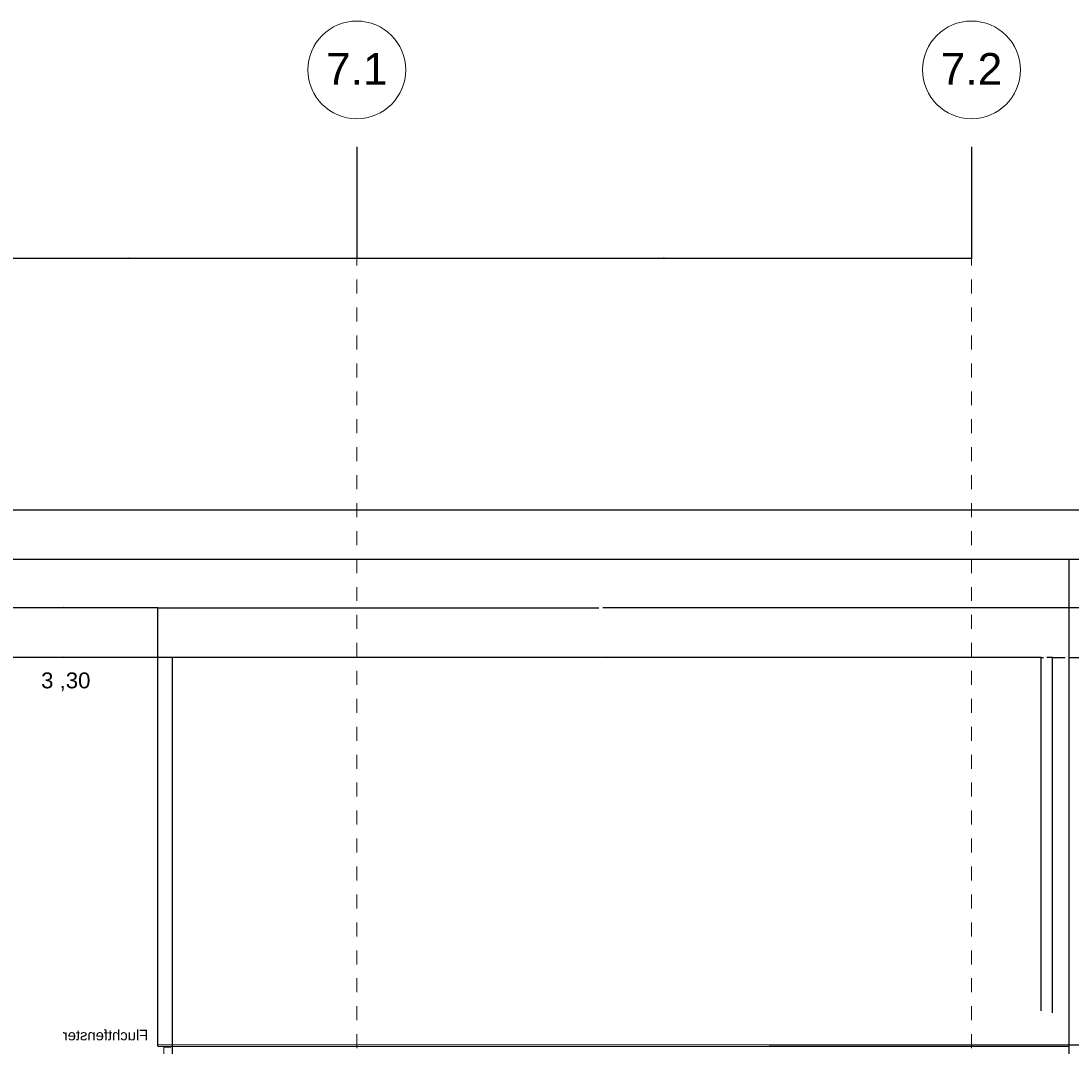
# Model space of a CAD drawing. Header units: metres. Extents: x -13 to 93, y -119 to 25.
# Tile 703 of 705: x 34 to 42, y 0 to 8. Entities that reach past the tile are written whole.
import ezdxf

# ---------------------------------------------------------------- set-up
doc = ezdxf.new("R2010")
doc.units = ezdxf.units.M
doc.header["$LTSCALE"] = 0.00508
doc.header["$PDMODE"] = 1
doc.header["$PDSIZE"] = -2
doc.linetypes.add('STYLE_06', pattern=[1.0537, 0.590515, -0.19684, 0.069505, -0.19684])
doc.linetypes.add('STYLE_11', pattern=[0.393677, 0.196838, -0.196838])
doc.layers.get('0').update_dxf_attribs({"lineweight": 18})
for name, color, linetype, lineweight in [('3-0-0 DämmgSchraff', 7, 'Continuous', 18), ('3-0-0 Dämmung', 7, 'Continuous', 18), ('3-3-0 AW Fassade', 7, 'Continuous', 18), ('3-3-4 AFenster', 7, 'Continuous', 25), ('3-4-5 IWBekleidungen', 7, 'Continuous', 25), ('Ans-Kante', 7, 'Continuous', 18), ('Bemaßung', 7, 'Continuous', 18), ('Bemaßung-Achsen', 7, 'Continuous', 18), ('Bemaßung-Höhenkoten', 7, 'Continuous', 18), ('Plan-Achse', 1, 'STYLE_06', 18), ('Plan-Achsen-Text', 1, 'Continuous', 18), ('Plan-Text-Hinweis', 7, 'Continuous', 13)]:
    doc.layers.add(name, color=color, linetype=linetype, lineweight=lineweight)
doc.layers.get('0').freeze()
doc.styles.add('Arial', font='ARIAL.TTF')
doc.dimstyles.new('MTZ_200', dxfattribs={"dimtxt": 0.075762, "dimasz": 0.000706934, "dimexe": 0.001, "dimexo": 0.003, "dimgap": 0.0001, "dimtad": 1, "dimdec": 4, "dimzin": 11, "dimtxsty": 'Arial', "dimblk": 'VW_SLASH', "dimcen": 0, "dimdle": 0.001, "dimazin": 0, "dimtfac": 1, "dimtdec": 4, "dimtix": 1, "dimtmove": 0, "dimatfit": 0, "dimldrblk": 'VW_FILLEDARROW', "dimfxl": 0, "dimfrac": 2, "dimtolj": 1, "dimtzin": 11, "dimarcsym": 0})
pattern_1 = [(45, (0, 0), (0.015875, -0.015875), [])]
pattern_2 = [(-45, (0, 0), (0.015875, 0.015875), [])]

# ---------------------------------------------------------------- blocks, each defined once
blk = doc.blocks.new('*D498')
at = {"layer": 'Bemaßung', "color": 0, "lineweight": 20}
for p, q in [((-1.5123, 0.084), (-1.5477, 0.0486)), ((0.0123, 0.0486), (0.0477, 0.084))]:
    blk.add_line(p, q, dxfattribs=at)
at = {"layer": 'Bemaßung', "color": 0, "lineweight": -2}
for p, q in [((-1.53, -0.0837), (-1.53, 0.1163)), ((0.03, -0.0837), (0.03, 0.1163)), ((-1.58, 0.0663), (-1.53, 0.0663)), ((-1.53, 0.0663), (0.03, 0.0663)), ((0.03, 0.0663), (0.08, 0.0663))]:
    blk.add_line(p, q, dxfattribs=at)
at = {"layer": 'Defpoints', "color": 0, "lineweight": 0}
for p in [(-1.53, 0.0663), (-1.53, 0), (0.03, 0)]:
    blk.add_point(p, dxfattribs=at)
at = {"color": 0, "lineweight": -2}
blk.add_wipeout([(-0.8355, 0.0715), (-0.6641, 0.0715), (-0.6641, 0.1727), (-0.8355, 0.1727)], dxfattribs=at).dxf.layer = 'Bemaßung'
at = {"layer": 'Bemaßung', "color": 0, "insert": (-0.8355, 0.1556), "char_height": 0.06314, "attachment_point": 1, "line_spacing_factor": 0.967741, "style": 'Arial'}
blk.add_mtext('1,56', dxfattribs=at)
blk = doc.blocks.new('VW_FILLEDARROW')
at = {"color": 0, "lineweight": -2}
blk.add_solid([(0, 0), (0, 0), (0, 0)], dxfattribs=at)
blk = doc.blocks.new('VW_SLASH')
at = {"color": 0, "linetype": 'ByBlock', "lineweight": -2}
blk.add_line((0, 0), (-1, 0), dxfattribs=at)
at = {"color": 0, "linetype": 'ByBlock', "lineweight": 20}
blk.add_line((0, 0), (0, 0), dxfattribs=at)
blk = doc.blocks.new('*D587')
at = {"layer": 'Bemaßung', "color": 0, "lineweight": -2}
for p, q in [((33.77, 0.003), (33.77, 3.096)), ((35.3293, 3.095), (33.7707, 3.095)), ((35.33, 0.003), (35.33, 3.096))]:
    blk.add_line(p, q, dxfattribs=at)
at = {"layer": 'Defpoints', "color": 0, "lineweight": 0}
for p in [(33.77, 3.095), (33.77, 0), (35.33, 0)]:
    blk.add_point(p, dxfattribs=at)
at = {"layer": 'Bemaßung', "color": 0, "lineweight": -2, "xscale": 0.00070693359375, "yscale": 0.00070693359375, "zscale": 0.00070693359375, "rotation": 180}
blk.add_blockref('VW_SLASH', (33.77, 3.095), dxfattribs=at)
at = {"layer": 'Bemaßung', "color": 0, "lineweight": -2, "xscale": 0.00070693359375, "yscale": 0.00070693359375, "zscale": 0.00070693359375}
blk.add_blockref('VW_SLASH', (35.33, 3.095), dxfattribs=at)
at = {"layer": 'Bemaßung', "color": 0, "insert": (34.55, 3.1062), "char_height": 0.00227, "attachment_point": 5, "style": 'Arial'}
blk.add_mtext('\\A1;78m', dxfattribs=at)
blk = doc.blocks.new('*D588')
at = {"layer": 'Bemaßung', "color": 0, "lineweight": -2}
for p, q in [((35.33, 0.003), (35.33, 3.096)), ((41.5493, 3.095), (35.3307, 3.095)), ((41.55, 0.608), (41.55, 3.096))]:
    blk.add_line(p, q, dxfattribs=at)
at = {"layer": 'Defpoints', "color": 0, "lineweight": 0}
for p in [(35.33, 3.095), (41.55, 0.605), (35.33, 0)]:
    blk.add_point(p, dxfattribs=at)
at = {"layer": 'Bemaßung', "color": 0, "lineweight": -2, "xscale": 0.00070693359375, "yscale": 0.00070693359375, "zscale": 0.00070693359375, "rotation": 180}
blk.add_blockref('VW_SLASH', (35.33, 3.095), dxfattribs=at)
at = {"layer": 'Bemaßung', "color": 0, "lineweight": -2, "xscale": 0.00070693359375, "yscale": 0.00070693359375, "zscale": 0.00070693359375}
blk.add_blockref('VW_SLASH', (41.55, 3.095), dxfattribs=at)
at = {"layer": 'Bemaßung', "color": 0, "insert": (38.44, 3.1062), "char_height": 0.00227, "attachment_point": 5, "style": 'Arial'}
blk.add_mtext('\\A1;311m', dxfattribs=at)
blk = doc.blocks.new('*D589')
at = {"layer": 'Bemaßung', "color": 0, "lineweight": -2}
for p, q in [((41.63, 0.554), (41.63, 3.096)), ((41.6307, 3.095), (41.72, 3.095)), ((41.7493, 3.095), (41.744, 3.095)), ((41.75, 0.574), (41.75, 3.096))]:
    blk.add_line(p, q, dxfattribs=at)
at = {"layer": 'Defpoints', "color": 0, "lineweight": 0}
for p in [(41.63, 3.095), (41.63, 0.551), (41.75, 0.571)]:
    blk.add_point(p, dxfattribs=at)
at = {"layer": 'Bemaßung', "color": 0, "lineweight": -2, "xscale": 0.00070693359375, "yscale": 0.00070693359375, "zscale": 0.00070693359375, "rotation": 180}
blk.add_blockref('VW_SLASH', (41.63, 3.095), dxfattribs=at)
at = {"layer": 'Bemaßung', "color": 0, "lineweight": -2, "xscale": 0.00070693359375, "yscale": 0.00070693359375, "zscale": 0.00070693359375}
blk.add_blockref('VW_SLASH', (41.75, 3.095), dxfattribs=at)
at = {"layer": 'Bemaßung', "color": 0, "insert": (41.732, 3.105), "char_height": 0.00227, "attachment_point": 5, "style": 'Arial'}
blk.add_mtext('\\A1;6m', dxfattribs=at)
blk = doc.blocks.new('*D590')
at = {"layer": 'Bemaßung', "color": 0, "lineweight": -2}
for p, q in [((41.75, 0.588), (41.75, 3.096)), ((41.7507, 3.095), (42.1507, 3.095)), ((42.5793, 3.095), (42.1793, 3.095)), ((42.58, 0.188), (42.58, 3.096))]:
    blk.add_line(p, q, dxfattribs=at)
at = {"layer": 'Defpoints', "color": 0, "lineweight": 0}
for p in [(41.75, 3.095), (41.75, 0.585), (42.58, 0.185)]:
    blk.add_point(p, dxfattribs=at)
at = {"layer": 'Bemaßung', "color": 0, "lineweight": -2, "xscale": 0.00070693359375, "yscale": 0.00070693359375, "zscale": 0.00070693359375, "rotation": 180}
blk.add_blockref('VW_SLASH', (41.75, 3.095), dxfattribs=at)
at = {"layer": 'Bemaßung', "color": 0, "lineweight": -2, "xscale": 0.00070693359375, "yscale": 0.00070693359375, "zscale": 0.00070693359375}
blk.add_blockref('VW_SLASH', (42.58, 3.095), dxfattribs=at)
at = {"layer": 'Bemaßung', "color": 0, "insert": (42.165, 3.105), "char_height": 0.00227, "attachment_point": 5, "style": 'Arial'}
blk.add_mtext('\\A1;41,5m', dxfattribs=at)
blk = doc.blocks.new('*D595')
at = {"layer": 'Bemaßung', "color": 0, "lineweight": -2}
for p, q in [((33.874, 0.328), (33.874, 3.451)), ((35.2253, 3.45), (33.8747, 3.45)), ((35.226, 0.316), (35.226, 3.451))]:
    blk.add_line(p, q, dxfattribs=at)
at = {"layer": 'Defpoints', "color": 0, "lineweight": 0}
for p in [(33.874, 3.45), (33.874, 0.325), (35.226, 0.313)]:
    blk.add_point(p, dxfattribs=at)
at = {"layer": 'Bemaßung', "color": 0, "lineweight": -2, "xscale": 0.00070693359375, "yscale": 0.00070693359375, "zscale": 0.00070693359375, "rotation": 180}
blk.add_blockref('VW_SLASH', (33.874, 3.45), dxfattribs=at)
at = {"layer": 'Bemaßung', "color": 0, "lineweight": -2, "xscale": 0.00070693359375, "yscale": 0.00070693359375, "zscale": 0.00070693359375}
blk.add_blockref('VW_SLASH', (35.226, 3.45), dxfattribs=at)
at = {"layer": 'Bemaßung', "color": 0, "insert": (34.55, 3.4614), "char_height": 0.00227, "attachment_point": 5, "style": 'Arial'}
blk.add_mtext('\\A1;67,6m', dxfattribs=at)
blk = doc.blocks.new('*D596')
at = {"layer": 'Bemaßung', "color": 0, "lineweight": -2}
for p, q in [((35.226, 0.328), (35.226, 3.451)), ((35.2267, 3.45), (38.3818, 3.45)), ((41.7493, 3.45), (38.4121, 3.45)), ((41.75, 0.003), (41.75, 3.451))]:
    blk.add_line(p, q, dxfattribs=at)
at = {"layer": 'Defpoints', "color": 0, "lineweight": 0}
for p in [(35.226, 3.45), (35.226, 0.325), (41.75, 0)]:
    blk.add_point(p, dxfattribs=at)
at = {"layer": 'Bemaßung', "color": 0, "lineweight": -2, "xscale": 0.00070693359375, "yscale": 0.00070693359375, "zscale": 0.00070693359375, "rotation": 180}
blk.add_blockref('VW_SLASH', (35.226, 3.45), dxfattribs=at)
at = {"layer": 'Bemaßung', "color": 0, "lineweight": -2, "xscale": 0.00070693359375, "yscale": 0.00070693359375, "zscale": 0.00070693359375}
blk.add_blockref('VW_SLASH', (41.75, 3.45), dxfattribs=at)
at = {"layer": 'Bemaßung', "color": 0, "insert": (38.397, 3.46), "char_height": 0.00227, "attachment_point": 5, "style": 'Arial'}
blk.add_mtext('\\A1;326,2m', dxfattribs=at)
blk = doc.blocks.new('*D597')
at = {"layer": 'Bemaßung', "color": 0, "lineweight": -2}
for p, q in [((41.75, 0.013), (41.75, 3.451)), ((42.5793, 3.45), (41.7507, 3.45)), ((42.58, 0.188), (42.58, 3.451))]:
    blk.add_line(p, q, dxfattribs=at)
at = {"layer": 'Defpoints', "color": 0, "lineweight": 0}
for p in [(41.75, 3.45), (42.58, 0.185), (41.75, 0.01)]:
    blk.add_point(p, dxfattribs=at)
at = {"layer": 'Bemaßung', "color": 0, "lineweight": -2, "xscale": 0.00070693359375, "yscale": 0.00070693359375, "zscale": 0.00070693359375, "rotation": 180}
blk.add_blockref('VW_SLASH', (41.75, 3.45), dxfattribs=at)
at = {"layer": 'Bemaßung', "color": 0, "lineweight": -2, "xscale": 0.00070693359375, "yscale": 0.00070693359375, "zscale": 0.00070693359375}
blk.add_blockref('VW_SLASH', (42.58, 3.45), dxfattribs=at)
at = {"layer": 'Bemaßung', "color": 0, "insert": (42.165, 3.4614), "char_height": 0.00227, "attachment_point": 5, "style": 'Arial'}
blk.add_mtext('\\A1;41,5m', dxfattribs=at)
blk = doc.blocks.new('*D598')
at = {"layer": 'Bemaßung', "color": 0, "lineweight": -2}
for p, q in [((41.75, -0.637), (41.75, 3.801)), ((41.7507, 3.8), (42.5793, 3.8)), ((42.58, 0.188), (42.58, 3.801))]:
    blk.add_line(p, q, dxfattribs=at)
at = {"layer": 'Defpoints', "color": 0, "lineweight": 0}
for p in [(42.58, 3.8), (42.58, 0.185), (41.75, -0.64)]:
    blk.add_point(p, dxfattribs=at)
at = {"layer": 'Bemaßung', "color": 0, "lineweight": -2, "xscale": 0.00070693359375, "yscale": 0.00070693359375, "zscale": 0.00070693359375, "rotation": 180}
blk.add_blockref('VW_SLASH', (41.75, 3.8), dxfattribs=at)
at = {"layer": 'Bemaßung', "color": 0, "lineweight": -2, "xscale": 0.00070693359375, "yscale": 0.00070693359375, "zscale": 0.00070693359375}
blk.add_blockref('VW_SLASH', (42.58, 3.8), dxfattribs=at)
at = {"layer": 'Bemaßung', "color": 0, "insert": (42.165, 3.8114), "char_height": 0.00227, "attachment_point": 5, "style": 'Arial'}
blk.add_mtext('\\A1;41,5m', dxfattribs=at)
blk = doc.blocks.new('*D599')
at = {"layer": 'Bemaßung', "color": 0, "lineweight": -2}
for p, q in [((27.35, -0.647), (27.35, 3.801)), ((27.3507, 3.8), (41.7493, 3.8)), ((41.75, -0.812), (41.75, 3.801))]:
    blk.add_line(p, q, dxfattribs=at)
at = {"layer": 'Defpoints', "color": 0, "lineweight": 0}
for p in [(41.75, 3.8), (27.35, -0.65), (41.75, -0.815)]:
    blk.add_point(p, dxfattribs=at)
at = {"layer": 'Bemaßung', "color": 0, "lineweight": -2, "xscale": 0.00070693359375, "yscale": 0.00070693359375, "zscale": 0.00070693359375, "rotation": 180}
blk.add_blockref('VW_SLASH', (27.35, 3.8), dxfattribs=at)
at = {"layer": 'Bemaßung', "color": 0, "lineweight": -2, "xscale": 0.00070693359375, "yscale": 0.00070693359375, "zscale": 0.00070693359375}
blk.add_blockref('VW_SLASH', (41.75, 3.8), dxfattribs=at)
at = {"layer": 'Bemaßung', "color": 0, "insert": (34.55, 3.8112), "char_height": 0.00227, "attachment_point": 5, "style": 'Arial'}
blk.add_mtext('\\A1;720m', dxfattribs=at)
blk = doc.blocks.new('*D602')
at = {"layer": 'Bemaßung', "color": 0, "lineweight": -2}
for p, q in [((-1.53, 0.188), (-1.53, 4.151)), ((42.5793, 4.15), (-1.5293, 4.15)), ((42.58, 0.188), (42.58, 4.151))]:
    blk.add_line(p, q, dxfattribs=at)
at = {"layer": 'Defpoints', "color": 0, "lineweight": 0}
for p in [(-1.53, 4.15), (-1.53, 0.185), (42.58, 0.185)]:
    blk.add_point(p, dxfattribs=at)
at = {"layer": 'Bemaßung', "color": 0, "lineweight": -2, "xscale": 0.00070693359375, "yscale": 0.00070693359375, "zscale": 0.00070693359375, "rotation": 180}
blk.add_blockref('VW_SLASH', (-1.53, 4.15), dxfattribs=at)
at = {"layer": 'Bemaßung', "color": 0, "lineweight": -2, "xscale": 0.00070693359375, "yscale": 0.00070693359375, "zscale": 0.00070693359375}
blk.add_blockref('VW_SLASH', (42.58, 4.15), dxfattribs=at)
at = {"layer": 'Bemaßung', "color": 0, "insert": (20.525, 4.1614), "char_height": 0.002273, "attachment_point": 5, "style": 'Arial'}
blk.add_mtext('\\A1;2205,5m', dxfattribs=at)
blk = doc.blocks.new('*D603')
at = {"layer": 'Bemaßung', "color": 0, "lineweight": -2}
for p, q in [((41.55, 0.568), (41.55, 3.096)), ((41.5507, 3.095), (41.5659, 3.095)), ((41.6293, 3.095), (41.5901, 3.095)), ((41.63, 0.558), (41.63, 3.096))]:
    blk.add_line(p, q, dxfattribs=at)
at = {"layer": 'Defpoints', "color": 0, "lineweight": 0}
for p in [(41.55, 3.095), (41.55, 0.565), (41.63, 0.555)]:
    blk.add_point(p, dxfattribs=at)
at = {"layer": 'Bemaßung', "color": 0, "lineweight": -2, "xscale": 0.00070693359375, "yscale": 0.00070693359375, "zscale": 0.00070693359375, "rotation": 180}
blk.add_blockref('VW_SLASH', (41.55, 3.095), dxfattribs=at)
at = {"layer": 'Bemaßung', "color": 0, "lineweight": -2, "xscale": 0.00070693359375, "yscale": 0.00070693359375, "zscale": 0.00070693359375}
blk.add_blockref('VW_SLASH', (41.63, 3.095), dxfattribs=at)
at = {"layer": 'Bemaßung', "color": 0, "insert": (41.578, 3.105), "char_height": 0.00227, "attachment_point": 5, "style": 'Arial'}
blk.add_mtext('\\A1;4m', dxfattribs=at)
blk = doc.blocks.new('*D609')
at = {"layer": 'Bemaßung', "color": 0, "lineweight": -2}
for p, q in [((41.55, 0.568), (41.55, 3.096)), ((41.5507, 3.095), (41.5659, 3.095)), ((41.6293, 3.095), (41.5901, 3.095)), ((41.63, 0.558), (41.63, 3.096))]:
    blk.add_line(p, q, dxfattribs=at)
at = {"layer": 'Defpoints', "color": 0, "lineweight": 0}
for p in [(41.55, 3.095), (41.55, 0.565), (41.63, 0.555)]:
    blk.add_point(p, dxfattribs=at)
at = {"layer": 'Bemaßung', "color": 0, "lineweight": -2, "xscale": 0.00070693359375, "yscale": 0.00070693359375, "zscale": 0.00070693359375, "rotation": 180}
blk.add_blockref('VW_SLASH', (41.55, 3.095), dxfattribs=at)
at = {"layer": 'Bemaßung', "color": 0, "lineweight": -2, "xscale": 0.00070693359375, "yscale": 0.00070693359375, "zscale": 0.00070693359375}
blk.add_blockref('VW_SLASH', (41.63, 3.095), dxfattribs=at)
at = {"layer": 'Bemaßung', "color": 0, "insert": (41.578, 3.105), "char_height": 0.00227, "attachment_point": 5, "style": 'Arial'}
blk.add_mtext('\\A1;4m', dxfattribs=at)
blk = doc.blocks.new('*D613')
at = {"layer": 'Bemaßung', "color": 0, "lineweight": -2}
for p, q in [((41.55, 0.568), (41.55, 3.096)), ((41.5507, 3.095), (41.5659, 3.095)), ((41.6293, 3.095), (41.5901, 3.095)), ((41.63, 0.558), (41.63, 3.096))]:
    blk.add_line(p, q, dxfattribs=at)
at = {"layer": 'Defpoints', "color": 0, "lineweight": 0}
for p in [(41.55, 3.095), (41.55, 0.565), (41.63, 0.555)]:
    blk.add_point(p, dxfattribs=at)
at = {"layer": 'Bemaßung', "color": 0, "lineweight": -2, "xscale": 0.00070693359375, "yscale": 0.00070693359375, "zscale": 0.00070693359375, "rotation": 180}
blk.add_blockref('VW_SLASH', (41.55, 3.095), dxfattribs=at)
at = {"layer": 'Bemaßung', "color": 0, "lineweight": -2, "xscale": 0.00070693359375, "yscale": 0.00070693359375, "zscale": 0.00070693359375}
blk.add_blockref('VW_SLASH', (41.63, 3.095), dxfattribs=at)
at = {"layer": 'Bemaßung', "color": 0, "insert": (41.578, 3.105), "char_height": 0.00227, "attachment_point": 5, "style": 'Arial'}
blk.add_mtext('\\A1;4m', dxfattribs=at)
blk = doc.blocks.new('*D617')
at = {"layer": 'Bemaßung', "color": 0, "lineweight": -2}
for p, q in [((41.55, 0.568), (41.55, 3.096)), ((41.5507, 3.095), (41.5659, 3.095)), ((41.6293, 3.095), (41.5901, 3.095)), ((41.63, 0.558), (41.63, 3.096))]:
    blk.add_line(p, q, dxfattribs=at)
at = {"layer": 'Defpoints', "color": 0, "lineweight": 0}
for p in [(41.55, 3.095), (41.55, 0.565), (41.63, 0.555)]:
    blk.add_point(p, dxfattribs=at)
at = {"layer": 'Bemaßung', "color": 0, "lineweight": -2, "xscale": 0.00070693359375, "yscale": 0.00070693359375, "zscale": 0.00070693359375, "rotation": 180}
blk.add_blockref('VW_SLASH', (41.55, 3.095), dxfattribs=at)
at = {"layer": 'Bemaßung', "color": 0, "lineweight": -2, "xscale": 0.00070693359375, "yscale": 0.00070693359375, "zscale": 0.00070693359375}
blk.add_blockref('VW_SLASH', (41.63, 3.095), dxfattribs=at)
at = {"layer": 'Bemaßung', "color": 0, "insert": (41.578, 3.105), "char_height": 0.00227, "attachment_point": 5, "style": 'Arial'}
blk.add_mtext('\\A1;4m', dxfattribs=at)
blk = doc.blocks.new('*D685')
at = {"layer": 'Bemaßung', "color": 0, "lineweight": -2}
for p, q in [((39.603, 0.325), (45.201, 0.325)), ((45.2, 0.3243), (45.2, -0.1643)), ((39.603, -0.165), (45.201, -0.165))]:
    blk.add_line(p, q, dxfattribs=at)
at = {"layer": 'Defpoints', "color": 0, "lineweight": 0}
for p in [(39.6, 0.325), (39.6, -0.165), (45.2, -0.165)]:
    blk.add_point(p, dxfattribs=at)
at = {"layer": 'Bemaßung', "color": 0, "lineweight": -2, "xscale": 0.00070693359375, "yscale": 0.00070693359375, "zscale": 0.00070693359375}
for p, rotation in [((45.2, 0.325), 90), ((45.2, -0.165), 270)]:
    blk.add_blockref('VW_SLASH', p, dxfattribs=dict(at, rotation=rotation))
at = {"layer": 'Bemaßung', "color": 0, "insert": (45.1886, 0.08), "char_height": 0.00227, "attachment_point": 5, "rotation": 90, "style": 'Arial'}
blk.add_mtext('\\A1;24,5m', dxfattribs=at)
blk = doc.blocks.new('*D1314')
at = {"layer": 'Bemaßung-Achsen', "color": 0, "lineweight": -2}
for p, q in [((33.4, 6.747), (33.4, 5.949)), ((36.65, 6.747), (36.65, 5.949)), ((36.6493, 5.95), (33.4007, 5.95))]:
    blk.add_line(p, q, dxfattribs=at)
at = {"layer": 'Defpoints', "color": 0, "lineweight": 0}
for p in [(33.4, 6.75), (36.65, 6.75), (33.4, 5.95)]:
    blk.add_point(p, dxfattribs=at)
at = {"layer": 'Bemaßung-Achsen', "color": 0, "lineweight": -2, "xscale": 0.00070693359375, "yscale": 0.00070693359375, "zscale": 0.00070693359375, "rotation": 180}
blk.add_blockref('VW_SLASH', (33.4, 5.95), dxfattribs=at)
at = {"layer": 'Bemaßung-Achsen', "color": 0, "lineweight": -2, "xscale": 0.00070693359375, "yscale": 0.00070693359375, "zscale": 0.00070693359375}
blk.add_blockref('VW_SLASH', (36.65, 5.95), dxfattribs=at)
at = {"layer": 'Bemaßung-Achsen', "color": 0, "insert": (35.025, 5.9568), "char_height": 0.00303, "attachment_point": 5, "style": 'Arial'}
blk.add_mtext('\\A1;162,5m', dxfattribs=at)
blk = doc.blocks.new('*D1315')
at = {"layer": 'Bemaßung-Achsen', "color": 0, "lineweight": -2}
for p, q in [((36.65, 6.747), (36.65, 5.949)), ((41.05, 6.747), (41.05, 5.949)), ((41.0493, 5.95), (36.6507, 5.95))]:
    blk.add_line(p, q, dxfattribs=at)
at = {"layer": 'Defpoints', "color": 0, "lineweight": 0}
for p in [(36.65, 6.75), (41.05, 6.75), (36.65, 5.95)]:
    blk.add_point(p, dxfattribs=at)
at = {"layer": 'Bemaßung-Achsen', "color": 0, "lineweight": -2, "xscale": 0.00070693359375, "yscale": 0.00070693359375, "zscale": 0.00070693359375, "rotation": 180}
blk.add_blockref('VW_SLASH', (36.65, 5.95), dxfattribs=at)
at = {"layer": 'Bemaßung-Achsen', "color": 0, "lineweight": -2, "xscale": 0.00070693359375, "yscale": 0.00070693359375, "zscale": 0.00070693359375}
blk.add_blockref('VW_SLASH', (41.05, 5.95), dxfattribs=at)
at = {"layer": 'Bemaßung-Achsen', "color": 0, "insert": (38.85, 5.9565), "char_height": 0.00303, "attachment_point": 5, "style": 'Arial'}
blk.add_mtext('\\A1;220m', dxfattribs=at)
blk = doc.blocks.new('S_Fluchtfenster_BT')
at = {"layer": 'Ans-Kante', "color": 8}
for p, q in [((-0.074, 0.263), (-1.426, 0.263)), ((0, -0.015), (-1.5, -0.015))]:
    blk.add_line(p, q, dxfattribs=at)
at = {"layer": 'Bemaßung'}
for p, q in [((-1.52, 0.473), (-1.47, 0.473)), ((0.02, 0.473), (-0.03, 0.473))]:
    blk.add_line(p, q, dxfattribs=at)
at = {"layer": 'Plan-Text-Hinweis', "insert": (-1.35724674, 0.59691301), "char_height": 0.0757622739, "attachment_point": 1, "line_spacing_factor": 0.970546, "style": 'Arial'}
blk.add_mtext('{\\C7;\\lFluchtfenster}', dxfattribs=at)
for points in [[(-1.64, 0.35), (-1.505, 0.35), (-1.505, 0.273), (-1.64, 0.273)], [(0.005, 0.35), (0.14, 0.35), (0.14, 0.273), (0.005, 0.273)]]:
    blk.add_wipeout(points).dxf.layer = '3-0-0 DämmgSchraff'
at = {"layer": '3-0-0 DämmgSchraff', "linetype": 'Continuous', "lineweight": 5}
h = blk.add_hatch(dxfattribs=at)
h.set_pattern_fill('D_MMUNG_1_50', style=0, pattern_type=2)
h.set_pattern_definition(pattern_1)
h.paths.add_polyline_path([(-1.64, 0.35), (-1.505, 0.35), (-1.505, 0.273), (-1.64, 0.273)])
at = {"layer": '3-0-0 DämmgSchraff', "linetype": 'Continuous', "lineweight": 13}
h = blk.add_hatch(dxfattribs=at)
h.set_pattern_fill('D_MMUNG_1_50-1', style=0, pattern_type=2)
h.set_pattern_definition(pattern_2)
h.paths.add_polyline_path([(-1.64, 0.35), (-1.505, 0.35), (-1.505, 0.273), (-1.64, 0.273)])
at = {"layer": '3-0-0 DämmgSchraff', "linetype": 'Continuous', "lineweight": 5}
h = blk.add_hatch(dxfattribs=at)
h.set_pattern_fill('D_MMUNG_1_50', style=0, pattern_type=2)
h.set_pattern_definition(pattern_1)
h.paths.add_polyline_path([(0.005, 0.35), (0.14, 0.35), (0.14, 0.273), (0.005, 0.273)])
at = {"layer": '3-0-0 DämmgSchraff', "linetype": 'Continuous', "lineweight": 13}
h = blk.add_hatch(dxfattribs=at)
h.set_pattern_fill('D_MMUNG_1_50-1', style=0, pattern_type=2)
h.set_pattern_definition(pattern_2)
h.paths.add_polyline_path([(0.005, 0.35), (0.14, 0.35), (0.14, 0.273), (0.005, 0.273)])
at = {"layer": '3-0-0 DämmgSchraff'}
for points in [[(-1.64, 0.35), (-1.505, 0.35), (-1.505, 0.273), (-1.64, 0.273)], [(0.005, 0.35), (0.14, 0.35), (0.14, 0.273), (0.005, 0.273)]]:
    blk.add_lwpolyline(points, close=True, dxfattribs=at)
at = {"layer": '3-3-4 AFenster', "color": 7, "linetype": 'STYLE_11'}
blk.add_line((-1.48, -1.1978449), (-1.48, 0.263), dxfattribs=at)
at = {"layer": '3-3-4 AFenster', "color": 7, "linetype": 'Continuous'}
blk.add_lwpolyline([(-1.5, 0.273), (-1.5, 0.35), (-1.426, 0.35), (-1.426, 0.34), (-1.47, 0.34), (-1.47, 0.273)], close=True, dxfattribs=at)
at = {"layer": '3-3-4 AFenster', "color": 7, "linetype": 'STYLE_11'}
blk.add_arc((-1.48, 0.263), 1.4608449, 270, 0, dxfattribs=at)
at = {"color": 7, "linetype": 'Continuous'}
for points in [[(-1.53, 0.25), (-1.515, 0.25), (-1.515, 0), (-1.53, 0)], [(0.015, 0.25), (0.03, 0.25), (0.03, 0), (0.015, 0)]]:
    blk.add_wipeout(points, dxfattribs=at).dxf.layer = '3-0-0 Dämmung'
at = {"layer": '3-0-0 Dämmung', "linetype": 'Continuous', "lineweight": 5}
h = blk.add_hatch(dxfattribs=at)
h.set_pattern_fill('D_MMUNG_1_50', style=0, pattern_type=2)
h.set_pattern_definition(pattern_1)
h.paths.add_polyline_path([(-1.53, 0.25), (-1.515, 0.25), (-1.515, 0), (-1.53, 0)])
at = {"layer": '3-0-0 Dämmung', "linetype": 'Continuous', "lineweight": 13}
h = blk.add_hatch(dxfattribs=at)
h.set_pattern_fill('D_MMUNG_1_50-1', style=0, pattern_type=2)
h.set_pattern_definition(pattern_2)
h.paths.add_polyline_path([(-1.53, 0.25), (-1.515, 0.25), (-1.515, 0), (-1.53, 0)])
at = {"layer": '3-0-0 Dämmung', "linetype": 'Continuous', "lineweight": 5}
h = blk.add_hatch(dxfattribs=at)
h.set_pattern_fill('D_MMUNG_1_50', style=0, pattern_type=2)
h.set_pattern_definition(pattern_1)
h.paths.add_polyline_path([(0.015, 0.25), (0.03, 0.25), (0.03, 0), (0.015, 0)])
at = {"layer": '3-0-0 Dämmung', "linetype": 'Continuous', "lineweight": 13}
h = blk.add_hatch(dxfattribs=at)
h.set_pattern_fill('D_MMUNG_1_50-1', style=0, pattern_type=2)
h.set_pattern_definition(pattern_2)
h.paths.add_polyline_path([(0.015, 0.25), (0.03, 0.25), (0.03, 0), (0.015, 0)])
at = {"layer": '3-0-0 Dämmung', "color": 7, "linetype": 'Continuous'}
for points in [[(-1.53, 0.25), (-1.515, 0.25), (-1.515, 0), (-1.53, 0)], [(0.015, 0.25), (0.03, 0.25), (0.03, 0), (0.015, 0)]]:
    blk.add_lwpolyline(points, close=True, dxfattribs=at)
at = {"linetype": 'Continuous'}
for points in [[(-1.515, 0.25), (-1.5, 0.25), (-1.5, 0), (-1.515, 0)], [(0, 0.25), (0.015, 0.25), (0.015, 0), (0, 0)]]:
    blk.add_wipeout(points, dxfattribs=at).dxf.layer = '3-4-5 IWBekleidungen'
at = {"layer": '3-3-4 AFenster', "color": 7, "linetype": 'Continuous'}
for points in [[(-1.46, 0.273), (-1.46, 0.34), (-1.426, 0.34), (-1.426, 0.263), (-1.48, 0.263), (-1.48, 0.273)], [(0, 0.273), (0, 0.35), (-0.074, 0.35), (-0.074, 0.34), (-0.03, 0.34), (-0.03, 0.273)], [(-0.04, 0.273), (-0.04, 0.34), (-0.074, 0.34), (-0.074, 0.263), (-0.02, 0.263), (-0.02, 0.273)]]:
    blk.add_lwpolyline(points, close=True, dxfattribs=at)
at = {"layer": '3-4-5 IWBekleidungen', "linetype": 'Continuous'}
for points in [[(-1.515, 0.25), (-1.5, 0.25), (-1.5, 0), (-1.515, 0)], [(0, 0.25), (0.015, 0.25), (0.015, 0), (0, 0)]]:
    blk.add_lwpolyline(points, close=True, dxfattribs=at)
at = {"layer": 'Ans-Kante', "color": 8}
blk.add_line((0, 0.25), (-1.5, 0.25), dxfattribs=at)
at = {"layer": 'Bemaßung'}
for p, q in [((-1.505, 0.323), (-1.505, 0.273)), ((0.005, 0.323), (0.005, 0.273)), ((-1.505, 0.273), (-1.64, 0.273)), ((0.005, 0.273), (0.14, 0.273))]:
    blk.add_line(p, q, dxfattribs=at)
dim = blk.add_linear_dim(base=(-1.53, 0.0663228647), p1=(0.03, 0), p2=(-1.53, 0), dimstyle='MTZ_200', override={"dimtxt": 0.001263, "dimgap": 0.005, "dimdec": 8, "dimlfac": 50, "dimpost": '<>m', "dimtxsty": 'Arial', "dimtmove": 2}, dxfattribs=at)
dim.commit()
dim.dimension.update_dxf_attribs({"geometry": '*D498', "text_midpoint": (-0.75, 0.0663228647)})
at = {"color": 7}
blk.add_wipeout([(-1.441, 0.336), (-0.059, 0.336), (-0.059, 0.306), (-1.441, 0.306)], dxfattribs=at).dxf.layer = '3-3-4 AFenster'
for points in [[(-1.64, 0.273), (-1.56, 0.273), (-1.56, 0.25), (-1.64, 0.25)], [(0.06, 0.273), (0.14, 0.273), (0.14, 0.25), (0.06, 0.25)]]:
    blk.add_wipeout(points).dxf.layer = 'Bemaßung'
at = {"layer": '3-3-4 AFenster', "color": 7}
blk.add_lwpolyline([(-1.441, 0.336), (-0.059, 0.336), (-0.059, 0.306), (-1.441, 0.306)], close=True, dxfattribs=at)
at = {"layer": 'Ans-Kante', "color": 8}
blk.add_line((-0.074, 0.35), (-1.426, 0.35), dxfattribs=at)
at = {"layer": 'Bemaßung'}
for p, q in [((-1.47, 0.473), (-1.47, 0.355)), ((-0.03, 0.473), (-0.03, 0.355)), ((-1.47, 0.355), (-1.52, 0.355)), ((-0.03, 0.355), (0.02, 0.355)), ((-1.64, 0.273), (-1.56, 0.25)), ((-1.56, 0.273), (-1.64, 0.25)), ((0.14, 0.273), (0.06, 0.25)), ((0.14, 0.25), (0.06, 0.273))]:
    blk.add_line(p, q, dxfattribs=at)
for points in [[(-1.64, 0.273), (-1.56, 0.273), (-1.56, 0.25), (-1.64, 0.25)], [(0.06, 0.273), (0.14, 0.273), (0.14, 0.25), (0.06, 0.25)]]:
    blk.add_lwpolyline(points, close=True, dxfattribs=at)

msp = doc.modelspace()

# ---------------------------------------------------------------- linework, layer by layer
at = {"layer": '3-3-0 AW Fassade', "color": 7, "linetype": 'Continuous'}
msp.add_lwpolyline([(41.75, 0.325), (35.226, 0.325), (35.226, 0.313), (41.75, 0.313)], close=True, dxfattribs=at)
at = {"layer": 'Plan-Achse'}
for p, q in [((36.65, -118.5), (36.65, 6.75)), ((41.05, -118.5), (41.05, 6.75))]:
    msp.add_line(p, q, dxfattribs=at)
at = {"layer": 'Plan-Achsen-Text', "color": 1, "lineweight": 18}
for centre in [(36.65, 7.3), (41.05, 7.3)]:
    msp.add_circle(centre, 0.35, dxfattribs=at)

# ---------------------------------------------------------------- texts
at = {"layer": 'Plan-Achsen-Text', "char_height": 0.2272868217, "attachment_point": 1, "line_spacing_factor": 0.967741, "style": 'Arial'}
for s, insert in [('{\\C1;\\l7.1}', (36.4293375, 7.42092432)), ('{\\C1;\\l7.2}', (40.8293375, 7.42092432))]:
    msp.add_mtext(s, dxfattribs=dict(at, insert=insert))

# ---------------------------------------------------------------- dimensions: what is measured, and where the dimension line sits
at = {"layer": 'Bemaßung'}
for base, p1, p2, picture, middle in [((42.58, 3.8), (41.75, -0.64), (42.58, 0.18500009), '*D598', (42.165, 3.81136589)), ((41.75, 3.45), (42.58, 0.18500009), (41.75, 0.01), '*D597', (42.165, 3.46136589))]:
    dim = msp.add_linear_dim(base=base, p1=p1, p2=p2, dimstyle='MTZ_200', override={"dimtxt": 0.002273, "dimgap": 0.01, "dimdec": 3, "dimlfac": 50, "dimpost": '<>m', "dimtxsty": 'Arial', "dimtmove": 2}, dxfattribs=at)
    dim.commit()
    dim.dimension.update_dxf_attribs({"geometry": picture, "text_midpoint": middle})
for base, p1, p2, picture, middle in [((41.55, 3.095), (41.63, 0.555), (41.55, 0.565), '*D603', (41.578, 3.105)), ((41.55, 3.095), (41.63, 0.555), (41.55, 0.565), '*D609', (41.578, 3.105)), ((41.55, 3.095), (41.63, 0.555), (41.55, 0.565), '*D613', (41.578, 3.105)), ((41.55, 3.095), (41.63, 0.555), (41.55, 0.565), '*D617', (41.578, 3.105)), ((41.63, 3.095), (41.75, 0.571), (41.63, 0.551), '*D589', (41.732, 3.105)), ((41.75, 3.095), (42.58, 0.18500009), (41.75, 0.585), '*D590', (42.165, 3.105))]:
    dim = msp.add_linear_dim(base=base, p1=p1, p2=p2, dimstyle='MTZ_200', override={"dimtxt": 0.002273, "dimgap": 0.01, "dimdec": 3, "dimlfac": 50, "dimpost": '<>m', "dimtxsty": 'Arial', "dimtmove": 2}, dxfattribs=at)
    dim.commit()
    dim.dimension.update_dxf_attribs({"geometry": picture, "text_midpoint": middle, "dimtype": 160})
dim = msp.add_linear_dim(base=(45.2, -0.165), p1=(39.6, 0.325), p2=(39.6, -0.165), angle=90, dimstyle='MTZ_200', override={"dimtxt": 0.002273, "dimgap": 0.01, "dimdec": 3, "dimlfac": 50, "dimpost": '<>m', "dimtxsty": 'Arial', "dimtmove": 2}, dxfattribs=at)
dim.commit()
dim.dimension.update_dxf_attribs({"geometry": '*D685', "text_midpoint": (45.18863411, 0.08)})
at = {"layer": 'Bemaßung-Achsen'}
for base, p1, p2, picture, middle in [((33.4, 5.95), (36.65, 6.75), (33.4, 6.75), '*D1314', (35.025, 5.9568211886)), ((36.65, 5.95), (41.05, 6.75), (36.65, 6.75), '*D1315', (38.85, 5.9565472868))]:
    dim = msp.add_linear_dim(base=base, p1=p1, p2=p2, dimstyle='MTZ_200', override={"dimtxt": 0.00303, "dimgap": 0.005, "dimdec": 8, "dimlfac": 50, "dimpost": '<>m', "dimtxsty": 'Arial', "dimtmove": 2}, dxfattribs=at)
    dim.commit()
    dim.dimension.update_dxf_attribs({"geometry": picture, "text_midpoint": middle})

# ---------------------------------------------------------------- next in the draw order: block references
at = {"layer": '3-3-4 AFenster', "color": 7, "xscale": -1}
msp.add_blockref('S_Fluchtfenster_BT', (33.8, -0.165), dxfattribs=at)

# ---------------------------------------------------------------- next in the draw order: dimensions: what is measured, and where the dimension line sits
at = {"layer": 'Bemaßung'}
for base, p1, p2, picture, middle in [((-1.53, 4.15), (42.58, 0.18500009), (-1.53, 0.185), '*D602', (20.525, 4.16136589)), ((41.75, 3.8), (27.35, -0.65), (41.75, -0.815), '*D599', (34.55, 3.81116047)), ((33.874, 3.45), (35.226, 0.313), (33.874, 0.325), '*D595', (34.55, 3.46136589)), ((33.77, 3.095), (35.33, 0), (33.77, 0), '*D587', (34.55, 3.10616047)), ((35.33, 3.095), (41.55, 0.605), (35.33, 0), '*D588', (38.44, 3.10616124))]:
    dim = msp.add_linear_dim(base=base, p1=p1, p2=p2, dimstyle='MTZ_200', override={"dimtxt": 0.002273, "dimgap": 0.01, "dimdec": 3, "dimlfac": 50, "dimpost": '<>m', "dimtxsty": 'Arial', "dimtmove": 2}, dxfattribs=at)
    dim.commit()
    dim.dimension.update_dxf_attribs({"geometry": picture, "text_midpoint": middle})
dim = msp.add_linear_dim(base=(35.226, 3.45), p1=(41.75, 0), p2=(35.226, 0.325), dimstyle='MTZ_200', override={"dimtxt": 0.002273, "dimgap": 0.01, "dimdec": 3, "dimlfac": 50, "dimpost": '<>m', "dimtxsty": 'Arial', "dimtmove": 2}, dxfattribs=at)
dim.commit()
dim.dimension.update_dxf_attribs({"geometry": '*D596', "text_midpoint": (38.39696744, 3.46), "dimtype": 160})

# ---------------------------------------------------------------- next in the draw order: wipeouts: each hides what was drawn before it
msp.add_wipeout([(34.39048061, 2.83690561), (34.74290563, 2.83690561), (34.74290563, 3.01946811), (34.39048061, 3.01946811)]).dxf.layer = 'Bemaßung-Höhenkoten'

# ---------------------------------------------------------------- next in the draw order: texts
at = {"layer": 'Bemaßung-Höhenkoten', "insert": (34.39048061, 2.98864903), "char_height": 0.1136434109, "attachment_point": 1, "line_spacing_factor": 0.967741, "style": 'Arial'}
msp.add_mtext('{\\C7;\\l3 ,30}', dxfattribs=at)

doc.saveas('drawing.dxf')
